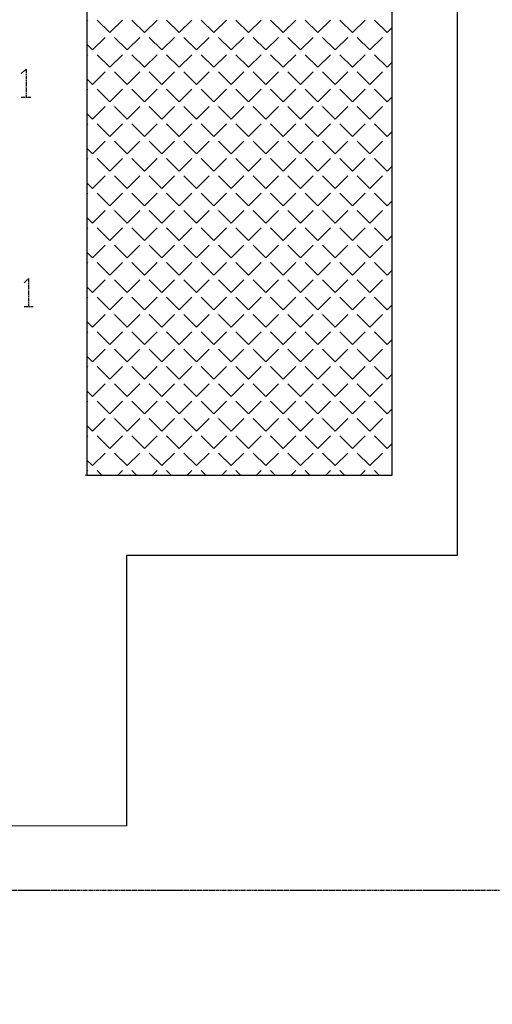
# Model space of a CAD drawing. Header units: millimetres. Extents: x -523 to 1404227, y -783705 to 1038705.
# Tile 473 of 508: x 910730 to 913423, y 215827 to 221442. Entities that reach past the tile are written whole.
import ezdxf

# ---------------------------------------------------------------- set-up
doc = ezdxf.new("R2010")
doc.units = ezdxf.units.MM
doc.linetypes.add('ACAD_ISO08W100', pattern=[36, 24, -3, 6, -3])
doc.layers.add('!!ELEKTRYKA', color=7, linetype='Continuous')

msp = doc.modelspace()

# ---------------------------------------------------------------- linework, layer by layer
at = {"layer": '!!ELEKTRYKA', "color": 252}
for p, q in [((913221.99, 225275.06), (913221.99, 218385.47)), ((911112.7, 222685.06), (911112.7, 218845.06)), ((912852.7, 218845.06), (912852.7, 222685.06)), ((911112.7, 218845.06), (912852.7, 218845.06)), ((913221.99, 218385.47), (911338.25, 218385.47)), ((911338.25, 218385.47), (911338.25, 216845.06))]:
    msp.add_line(p, q, dxfattribs=at)
at = {"layer": '!!ELEKTRYKA', "color": 252, "lineweight": 20}
for p, q in [((912852.7, 222545.06), (912852.7, 218845.06)), ((912852.7, 218845.06), (911102.7, 218845.06)), ((910587.7, 216845.06), (911338.25, 216845.06))]:
    msp.add_line(p, q, dxfattribs=at)
at = {"layer": '!!ELEKTRYKA', "color": 252, "linetype": 'Continuous', "lineweight": 20}
for p, q in [((911112.7, 221434.58), (911117.99, 221439.87)), ((911243.71, 221368.03), (911171.87, 221439.87)), ((911243.71, 221368.03), (911315.55, 221439.87)), ((911441.28, 221368.03), (911369.43, 221439.87)), ((911441.28, 221368.03), (911513.12, 221439.87)), ((911638.84, 221368.03), (911567, 221439.87)), ((911638.84, 221368.03), (911710.68, 221439.87)), ((911836.41, 221368.03), (911764.57, 221439.87)), ((911836.41, 221368.03), (911908.25, 221439.87)), ((912033.97, 221368.03), (911962.13, 221439.87)), ((912033.97, 221368.03), (912105.82, 221439.87)), ((912231.54, 221368.03), (912159.7, 221439.87)), ((912231.54, 221368.03), (912303.38, 221439.87)), ((912429.11, 221368.03), (912357.26, 221439.87)), ((912429.11, 221368.03), (912500.95, 221439.87)), ((912626.67, 221368.03), (912554.83, 221439.87)), ((912626.67, 221368.03), (912698.51, 221439.87)), ((912824.24, 221368.03), (912752.39, 221439.87)), ((912824.24, 221368.03), (912852.7, 221396.49)), ((911144.93, 221269.25), (911112.7, 221301.48)), ((911144.93, 221269.25), (911216.77, 221341.09)), ((911342.49, 221269.25), (911270.65, 221341.09)), ((911342.49, 221269.25), (911414.34, 221341.09)), ((911540.06, 221269.25), (911468.22, 221341.09)), ((911540.06, 221269.25), (911611.9, 221341.09)), ((911737.63, 221269.25), (911665.78, 221341.09)), ((911737.63, 221269.25), (911809.47, 221341.09)), ((911935.19, 221269.25), (911863.35, 221341.09)), ((911935.19, 221269.25), (912007.03, 221341.09)), ((912132.76, 221269.25), (912060.91, 221341.09)), ((912132.76, 221269.25), (912204.6, 221341.09)), ((912330.32, 221269.25), (912258.48, 221341.09)), ((912330.32, 221269.25), (912402.16, 221341.09)), ((912527.89, 221269.25), (912456.05, 221341.09)), ((912527.89, 221269.25), (912599.73, 221341.09)), ((912725.45, 221269.25), (912653.61, 221341.09)), ((912725.45, 221269.25), (912797.3, 221341.09)), ((912852.7, 221339.57), (912851.18, 221341.09)), ((911112.7, 221237.01), (911117.99, 221242.3)), ((911243.71, 221170.46), (911171.87, 221242.3)), ((911243.71, 221170.46), (911315.55, 221242.3)), ((911441.28, 221170.46), (911369.43, 221242.3)), ((911441.28, 221170.46), (911513.12, 221242.3)), ((911638.84, 221170.46), (911567, 221242.3)), ((911638.84, 221170.46), (911710.68, 221242.3)), ((911836.41, 221170.46), (911764.57, 221242.3)), ((911836.41, 221170.46), (911908.25, 221242.3)), ((912033.97, 221170.46), (911962.13, 221242.3)), ((912033.97, 221170.46), (912105.82, 221242.3)), ((912231.54, 221170.46), (912159.7, 221242.3)), ((912231.54, 221170.46), (912303.38, 221242.3)), ((912429.11, 221170.46), (912357.26, 221242.3)), ((912429.11, 221170.46), (912500.95, 221242.3)), ((912626.67, 221170.46), (912554.83, 221242.3)), ((912626.67, 221170.46), (912698.51, 221242.3)), ((912824.24, 221170.46), (912752.39, 221242.3)), ((912824.24, 221170.46), (912852.7, 221198.92)), ((911144.93, 221071.68), (911216.77, 221143.52)), ((911342.49, 221071.68), (911270.65, 221143.52)), ((911342.49, 221071.68), (911414.34, 221143.52)), ((911540.06, 221071.68), (911468.22, 221143.52)), ((911540.06, 221071.68), (911611.9, 221143.52)), ((911737.63, 221071.68), (911665.78, 221143.52)), ((911737.63, 221071.68), (911809.47, 221143.52)), ((911935.19, 221071.68), (911863.35, 221143.52)), ((911935.19, 221071.68), (912007.03, 221143.52)), ((912132.76, 221071.68), (912060.91, 221143.52)), ((912132.76, 221071.68), (912204.6, 221143.52)), ((912330.32, 221071.68), (912258.48, 221143.52)), ((912330.32, 221071.68), (912402.16, 221143.52)), ((912527.89, 221071.68), (912456.05, 221143.52)), ((912527.89, 221071.68), (912599.73, 221143.52)), ((912725.45, 221071.68), (912653.61, 221143.52)), ((912725.45, 221071.68), (912797.3, 221143.52)), ((912852.7, 221142), (912851.18, 221143.52)), ((911144.93, 221071.68), (911112.7, 221103.91)), ((911112.7, 221039.45), (911117.99, 221044.74)), ((911243.71, 220972.9), (911171.87, 221044.74)), ((911243.71, 220972.9), (911315.55, 221044.74)), ((911441.28, 220972.9), (911369.43, 221044.74)), ((911441.28, 220972.9), (911513.12, 221044.74)), ((911638.84, 220972.9), (911567, 221044.74)), ((911638.84, 220972.9), (911710.68, 221044.74)), ((911836.41, 220972.9), (911764.57, 221044.74)), ((911836.41, 220972.9), (911908.25, 221044.74)), ((912033.97, 220972.9), (911962.13, 221044.74)), ((912033.97, 220972.9), (912105.82, 221044.74)), ((912231.54, 220972.9), (912159.7, 221044.74)), ((912231.54, 220972.9), (912303.38, 221044.74)), ((912429.11, 220972.9), (912357.26, 221044.74)), ((912429.11, 220972.9), (912500.95, 221044.74)), ((912626.67, 220972.9), (912554.83, 221044.74)), ((912626.67, 220972.9), (912698.51, 221044.74)), ((912824.24, 220972.9), (912752.39, 221044.74)), ((912824.24, 220972.9), (912852.7, 221001.36)), ((911144.93, 220874.11), (911112.7, 220906.35)), ((911144.93, 220874.11), (911216.77, 220945.96)), ((911342.49, 220874.11), (911270.65, 220945.96)), ((911342.49, 220874.11), (911414.34, 220945.96)), ((911540.06, 220874.11), (911468.22, 220945.96)), ((911540.06, 220874.11), (911611.9, 220945.96)), ((911737.63, 220874.11), (911665.78, 220945.96)), ((911737.63, 220874.11), (911809.47, 220945.96)), ((911935.19, 220874.11), (911863.35, 220945.96)), ((911935.19, 220874.11), (912007.03, 220945.96)), ((912132.76, 220874.11), (912060.91, 220945.96)), ((912132.76, 220874.11), (912204.6, 220945.96)), ((912330.32, 220874.11), (912258.48, 220945.96)), ((912330.32, 220874.11), (912402.16, 220945.96)), ((912527.89, 220874.11), (912456.05, 220945.96)), ((912527.89, 220874.11), (912599.73, 220945.96)), ((912725.45, 220874.11), (912653.61, 220945.96)), ((912725.45, 220874.11), (912797.3, 220945.96)), ((912852.7, 220944.44), (912851.18, 220945.96)), ((911112.7, 220841.88), (911117.99, 220847.17)), ((911243.71, 220775.33), (911171.87, 220847.17)), ((911243.71, 220775.33), (911315.55, 220847.17)), ((911441.28, 220775.33), (911369.43, 220847.17)), ((911441.28, 220775.33), (911513.12, 220847.17)), ((911638.84, 220775.33), (911567, 220847.17)), ((911638.84, 220775.33), (911710.68, 220847.17)), ((911836.41, 220775.33), (911764.57, 220847.17)), ((911836.41, 220775.33), (911908.25, 220847.17)), ((912033.97, 220775.33), (911962.13, 220847.17)), ((912033.97, 220775.33), (912105.82, 220847.17)), ((912231.54, 220775.33), (912159.7, 220847.17)), ((912231.54, 220775.33), (912303.38, 220847.17)), ((912429.11, 220775.33), (912357.26, 220847.17)), ((912429.11, 220775.33), (912500.95, 220847.17)), ((912626.67, 220775.33), (912554.83, 220847.17)), ((912626.67, 220775.33), (912698.51, 220847.17)), ((912824.24, 220775.33), (912752.39, 220847.17)), ((912824.24, 220775.33), (912852.7, 220803.79)), ((911144.93, 220676.55), (911216.77, 220748.39)), ((911342.49, 220676.55), (911270.65, 220748.39)), ((911342.49, 220676.55), (911414.34, 220748.39)), ((911540.06, 220676.55), (911468.22, 220748.39)), ((911540.06, 220676.55), (911611.9, 220748.39)), ((911737.63, 220676.55), (911665.78, 220748.39)), ((911737.63, 220676.55), (911809.47, 220748.39)), ((911935.19, 220676.55), (911863.35, 220748.39)), ((911935.19, 220676.55), (912007.03, 220748.39)), ((912132.76, 220676.55), (912060.91, 220748.39)), ((912132.76, 220676.55), (912204.6, 220748.39)), ((912330.32, 220676.55), (912258.48, 220748.39)), ((912330.32, 220676.55), (912402.16, 220748.39)), ((912527.89, 220676.55), (912456.05, 220748.39)), ((912527.89, 220676.55), (912599.73, 220748.39)), ((912725.45, 220676.55), (912653.61, 220748.39)), ((912725.45, 220676.55), (912797.3, 220748.39)), ((912852.7, 220746.87), (912851.18, 220748.39)), ((911144.93, 220676.55), (911112.7, 220708.78)), ((911112.7, 220644.32), (911117.99, 220649.61)), ((911243.71, 220577.77), (911171.87, 220649.61)), ((911243.71, 220577.77), (911315.55, 220649.61)), ((911441.28, 220577.77), (911369.43, 220649.61)), ((911441.28, 220577.77), (911513.12, 220649.61)), ((911638.84, 220577.77), (911567, 220649.61)), ((911638.84, 220577.77), (911710.68, 220649.61)), ((911836.41, 220577.77), (911764.57, 220649.61)), ((911836.41, 220577.77), (911908.25, 220649.61)), ((912033.97, 220577.77), (911962.13, 220649.61)), ((912033.97, 220577.77), (912105.82, 220649.61)), ((912231.54, 220577.77), (912159.7, 220649.61)), ((912231.54, 220577.77), (912303.38, 220649.61)), ((912429.11, 220577.77), (912357.26, 220649.61)), ((912429.11, 220577.77), (912500.95, 220649.61)), ((912626.67, 220577.77), (912554.83, 220649.61)), ((912626.67, 220577.77), (912698.51, 220649.61)), ((912824.24, 220577.77), (912752.39, 220649.61)), ((912824.24, 220577.77), (912852.7, 220606.23)), ((911144.93, 220478.98), (911112.7, 220511.22)), ((911144.93, 220478.98), (911216.77, 220550.82)), ((911342.49, 220478.98), (911270.65, 220550.82)), ((911342.49, 220478.98), (911414.34, 220550.82)), ((911540.06, 220478.98), (911468.22, 220550.82)), ((911540.06, 220478.98), (911611.9, 220550.82)), ((911737.63, 220478.98), (911665.78, 220550.82)), ((911737.63, 220478.98), (911809.47, 220550.82)), ((911935.19, 220478.98), (911863.35, 220550.82)), ((911935.19, 220478.98), (912007.03, 220550.82)), ((912132.76, 220478.98), (912060.91, 220550.82)), ((912132.76, 220478.98), (912204.6, 220550.82)), ((912330.32, 220478.98), (912258.48, 220550.82)), ((912330.32, 220478.98), (912402.16, 220550.82)), ((912527.89, 220478.98), (912456.05, 220550.82)), ((912527.89, 220478.98), (912599.73, 220550.82)), ((912725.45, 220478.98), (912653.61, 220550.82)), ((912725.45, 220478.98), (912797.3, 220550.82)), ((912852.7, 220549.31), (912851.18, 220550.82)), ((911112.7, 220446.75), (911117.99, 220452.04)), ((911243.71, 220380.2), (911171.87, 220452.04)), ((911243.71, 220380.2), (911315.55, 220452.04)), ((911441.28, 220380.2), (911369.43, 220452.04)), ((911441.28, 220380.2), (911513.12, 220452.04)), ((911638.84, 220380.2), (911567, 220452.04)), ((911638.84, 220380.2), (911710.68, 220452.04)), ((911836.41, 220380.2), (911764.57, 220452.04)), ((911836.41, 220380.2), (911908.25, 220452.04)), ((912033.97, 220380.2), (911962.13, 220452.04)), ((912033.97, 220380.2), (912105.82, 220452.04)), ((912231.54, 220380.2), (912159.7, 220452.04)), ((912231.54, 220380.2), (912303.38, 220452.04)), ((912429.11, 220380.2), (912357.26, 220452.04)), ((912429.11, 220380.2), (912500.95, 220452.04)), ((912626.67, 220380.2), (912554.83, 220452.04)), ((912626.67, 220380.2), (912698.51, 220452.04)), ((912824.24, 220380.2), (912752.39, 220452.04)), ((912824.24, 220380.2), (912852.7, 220408.66)), ((911144.93, 220281.42), (911216.77, 220353.26)), ((911342.49, 220281.42), (911270.65, 220353.26)), ((911342.49, 220281.42), (911414.34, 220353.26)), ((911540.06, 220281.42), (911468.22, 220353.26)), ((911540.06, 220281.42), (911611.9, 220353.26)), ((911737.63, 220281.42), (911665.78, 220353.26)), ((911737.63, 220281.42), (911809.47, 220353.26)), ((911935.19, 220281.42), (911863.35, 220353.26)), ((911935.19, 220281.42), (912007.03, 220353.26)), ((912132.76, 220281.42), (912060.91, 220353.26)), ((912132.76, 220281.42), (912204.6, 220353.26)), ((912330.32, 220281.42), (912258.48, 220353.26)), ((912330.32, 220281.42), (912402.16, 220353.26)), ((912527.89, 220281.42), (912456.05, 220353.26)), ((912527.89, 220281.42), (912599.73, 220353.26)), ((912725.45, 220281.42), (912653.61, 220353.26)), ((912725.45, 220281.42), (912797.3, 220353.26)), ((912852.7, 220351.74), (912851.18, 220353.26)), ((911144.93, 220281.42), (911112.7, 220313.65)), ((911112.7, 220249.18), (911117.99, 220254.48)), ((911243.71, 220182.63), (911171.87, 220254.48)), ((911243.71, 220182.63), (911315.55, 220254.48)), ((911441.28, 220182.63), (911369.43, 220254.48)), ((911441.28, 220182.63), (911513.12, 220254.48)), ((911638.84, 220182.63), (911567, 220254.48)), ((911638.84, 220182.63), (911710.68, 220254.48)), ((911836.41, 220182.63), (911764.57, 220254.48)), ((911836.41, 220182.63), (911908.25, 220254.48)), ((912033.97, 220182.63), (911962.13, 220254.48)), ((912033.97, 220182.63), (912105.82, 220254.48)), ((912231.54, 220182.63), (912159.7, 220254.48)), ((912231.54, 220182.63), (912303.38, 220254.48)), ((912429.11, 220182.63), (912357.26, 220254.48)), ((912429.11, 220182.63), (912500.95, 220254.48)), ((912626.67, 220182.63), (912554.83, 220254.48)), ((912626.67, 220182.63), (912698.51, 220254.48)), ((912824.24, 220182.63), (912752.39, 220254.48)), ((912824.24, 220182.63), (912852.7, 220211.09)), ((911144.93, 220083.85), (911112.7, 220116.08)), ((911144.93, 220083.85), (911216.77, 220155.69)), ((911342.49, 220083.85), (911270.65, 220155.69)), ((911342.49, 220083.85), (911414.34, 220155.69)), ((911540.06, 220083.85), (911468.22, 220155.69)), ((911540.06, 220083.85), (911611.9, 220155.69)), ((911737.63, 220083.85), (911665.78, 220155.69)), ((911737.63, 220083.85), (911809.47, 220155.69)), ((911935.19, 220083.85), (911863.35, 220155.69)), ((911935.19, 220083.85), (912007.03, 220155.69)), ((912132.76, 220083.85), (912060.91, 220155.69)), ((912132.76, 220083.85), (912204.6, 220155.69)), ((912330.32, 220083.85), (912258.48, 220155.69)), ((912330.32, 220083.85), (912402.16, 220155.69)), ((912527.89, 220083.85), (912456.05, 220155.69)), ((912527.89, 220083.85), (912599.73, 220155.69)), ((912725.45, 220083.85), (912653.61, 220155.69)), ((912725.45, 220083.85), (912797.3, 220155.69)), ((912852.7, 220154.17), (912851.18, 220155.69)), ((911112.7, 220051.62), (911117.99, 220056.91)), ((911243.71, 219985.07), (911171.87, 220056.91)), ((911243.71, 219985.07), (911315.55, 220056.91)), ((911441.28, 219985.07), (911369.43, 220056.91)), ((911441.28, 219985.07), (911513.12, 220056.91)), ((911638.84, 219985.07), (911567, 220056.91)), ((911638.84, 219985.07), (911710.68, 220056.91)), ((911836.41, 219985.07), (911764.57, 220056.91)), ((911836.41, 219985.07), (911908.25, 220056.91)), ((912033.97, 219985.07), (911962.13, 220056.91)), ((912033.97, 219985.07), (912105.82, 220056.91)), ((912231.54, 219985.07), (912159.7, 220056.91)), ((912231.54, 219985.07), (912303.38, 220056.91)), ((912429.11, 219985.07), (912357.26, 220056.91)), ((912429.11, 219985.07), (912500.95, 220056.91)), ((912626.67, 219985.07), (912554.83, 220056.91)), ((912626.67, 219985.07), (912698.51, 220056.91)), ((912824.24, 219985.07), (912752.39, 220056.91)), ((912824.24, 219985.07), (912852.7, 220013.53)), ((911144.93, 219886.29), (911216.77, 219958.13)), ((911342.49, 219886.29), (911270.65, 219958.13)), ((911342.49, 219886.29), (911414.34, 219958.13)), ((911540.06, 219886.29), (911468.22, 219958.13)), ((911540.06, 219886.29), (911611.9, 219958.13)), ((911737.63, 219886.29), (911665.78, 219958.13)), ((911737.63, 219886.29), (911809.47, 219958.13)), ((911935.19, 219886.29), (911863.35, 219958.13)), ((911935.19, 219886.29), (912007.03, 219958.13)), ((912132.76, 219886.29), (912060.91, 219958.13)), ((912132.76, 219886.29), (912204.6, 219958.13)), ((912330.32, 219886.29), (912258.48, 219958.13)), ((912330.32, 219886.29), (912402.16, 219958.13)), ((912527.89, 219886.29), (912456.05, 219958.13)), ((912527.89, 219886.29), (912599.73, 219958.13)), ((912725.45, 219886.29), (912653.61, 219958.13)), ((912725.45, 219886.29), (912797.3, 219958.13)), ((912852.7, 219956.61), (912851.18, 219958.13)), ((911144.93, 219886.29), (911112.7, 219918.52)), ((911112.7, 219854.05), (911117.99, 219859.34)), ((911243.71, 219787.5), (911171.87, 219859.34)), ((911243.71, 219787.5), (911315.55, 219859.34)), ((911441.28, 219787.5), (911369.43, 219859.34)), ((911441.28, 219787.5), (911513.12, 219859.34)), ((911638.84, 219787.5), (911567, 219859.34)), ((911638.84, 219787.5), (911710.68, 219859.34)), ((911836.41, 219787.5), (911764.57, 219859.34)), ((911836.41, 219787.5), (911908.25, 219859.34)), ((912033.97, 219787.5), (911962.13, 219859.34)), ((912033.97, 219787.5), (912105.82, 219859.34)), ((912231.54, 219787.5), (912159.7, 219859.34)), ((912231.54, 219787.5), (912303.38, 219859.34)), ((912429.11, 219787.5), (912357.26, 219859.34)), ((912429.11, 219787.5), (912500.95, 219859.34)), ((912626.67, 219787.5), (912554.83, 219859.34)), ((912626.67, 219787.5), (912698.51, 219859.34)), ((912824.24, 219787.5), (912752.39, 219859.34)), ((912824.24, 219787.5), (912852.7, 219815.96)), ((911144.93, 219688.72), (911112.7, 219720.95)), ((911144.93, 219688.72), (911216.77, 219760.56)), ((911342.49, 219688.72), (911270.65, 219760.56)), ((911342.49, 219688.72), (911414.34, 219760.56)), ((911540.06, 219688.72), (911468.22, 219760.56)), ((911540.06, 219688.72), (911611.9, 219760.56)), ((911737.63, 219688.72), (911665.78, 219760.56)), ((911737.63, 219688.72), (911809.47, 219760.56)), ((911935.19, 219688.72), (911863.35, 219760.56)), ((911935.19, 219688.72), (912007.03, 219760.56)), ((912132.76, 219688.72), (912060.91, 219760.56)), ((912132.76, 219688.72), (912204.6, 219760.56)), ((912330.32, 219688.72), (912258.48, 219760.56)), ((912330.32, 219688.72), (912402.16, 219760.56)), ((912527.89, 219688.72), (912456.05, 219760.56)), ((912527.89, 219688.72), (912599.73, 219760.56)), ((912725.45, 219688.72), (912653.61, 219760.56)), ((912725.45, 219688.72), (912797.3, 219760.56)), ((912852.7, 219759.04), (912851.18, 219760.56)), ((911112.7, 219656.49), (911117.99, 219661.78)), ((911243.71, 219589.94), (911171.87, 219661.78)), ((911243.71, 219589.94), (911315.55, 219661.78)), ((911441.28, 219589.94), (911369.43, 219661.78)), ((911441.28, 219589.94), (911513.12, 219661.78)), ((911638.84, 219589.94), (911567, 219661.78)), ((911638.84, 219589.94), (911710.68, 219661.78)), ((911836.41, 219589.94), (911764.57, 219661.78)), ((911836.41, 219589.94), (911908.25, 219661.78)), ((912033.97, 219589.94), (911962.13, 219661.78)), ((912033.97, 219589.94), (912105.82, 219661.78)), ((912231.54, 219589.94), (912159.7, 219661.78)), ((912231.54, 219589.94), (912303.38, 219661.78)), ((912429.11, 219589.94), (912357.26, 219661.78)), ((912429.11, 219589.94), (912500.95, 219661.78)), ((912626.67, 219589.94), (912554.83, 219661.78)), ((912626.67, 219589.94), (912698.51, 219661.78)), ((912824.24, 219589.94), (912752.39, 219661.78)), ((912824.24, 219589.94), (912852.7, 219618.4)), ((911144.93, 219491.15), (911216.77, 219563)), ((911342.49, 219491.15), (911270.65, 219563)), ((911342.49, 219491.15), (911414.34, 219563)), ((911540.06, 219491.15), (911468.22, 219563)), ((911540.06, 219491.15), (911611.9, 219563)), ((911737.63, 219491.15), (911665.78, 219563)), ((911737.63, 219491.15), (911809.47, 219563)), ((911935.19, 219491.15), (911863.35, 219563)), ((911935.19, 219491.15), (912007.03, 219563)), ((912132.76, 219491.15), (912060.91, 219563)), ((912132.76, 219491.15), (912204.6, 219563)), ((912330.32, 219491.15), (912258.48, 219563)), ((912330.32, 219491.15), (912402.16, 219563)), ((912527.89, 219491.15), (912456.05, 219563)), ((912527.89, 219491.15), (912599.73, 219563)), ((912725.45, 219491.15), (912653.61, 219563)), ((912725.45, 219491.15), (912797.3, 219563)), ((912852.7, 219561.48), (912851.18, 219563)), ((911144.93, 219491.15), (911112.7, 219523.39)), ((911112.7, 219458.92), (911117.99, 219464.21)), ((911243.71, 219392.37), (911171.87, 219464.21)), ((911243.71, 219392.37), (911315.55, 219464.21)), ((911441.28, 219392.37), (911369.43, 219464.21)), ((911441.28, 219392.37), (911513.12, 219464.21)), ((911638.84, 219392.37), (911567, 219464.21)), ((911638.84, 219392.37), (911710.68, 219464.21)), ((911836.41, 219392.37), (911764.57, 219464.21)), ((911836.41, 219392.37), (911908.25, 219464.21)), ((912033.97, 219392.37), (911962.13, 219464.21)), ((912033.97, 219392.37), (912105.82, 219464.21)), ((912231.54, 219392.37), (912159.7, 219464.21)), ((912231.54, 219392.37), (912303.38, 219464.21)), ((912429.11, 219392.37), (912357.26, 219464.21)), ((912429.11, 219392.37), (912500.95, 219464.21)), ((912626.67, 219392.37), (912554.83, 219464.21)), ((912626.67, 219392.37), (912698.51, 219464.21)), ((912824.24, 219392.37), (912752.39, 219464.21)), ((912824.24, 219392.37), (912852.7, 219420.83)), ((911144.93, 219293.59), (911216.77, 219365.43)), ((911342.49, 219293.59), (911270.65, 219365.43)), ((911342.49, 219293.59), (911414.34, 219365.43)), ((911540.06, 219293.59), (911468.22, 219365.43)), ((911540.06, 219293.59), (911611.9, 219365.43)), ((911737.63, 219293.59), (911665.78, 219365.43)), ((911737.63, 219293.59), (911809.47, 219365.43)), ((911935.19, 219293.59), (911863.35, 219365.43)), ((911935.19, 219293.59), (912007.03, 219365.43)), ((912132.76, 219293.59), (912060.91, 219365.43)), ((912132.76, 219293.59), (912204.6, 219365.43)), ((912330.32, 219293.59), (912258.48, 219365.43)), ((912330.32, 219293.59), (912402.16, 219365.43)), ((912527.89, 219293.59), (912456.05, 219365.43)), ((912527.89, 219293.59), (912599.73, 219365.43)), ((912725.45, 219293.59), (912653.61, 219365.43)), ((912725.45, 219293.59), (912797.3, 219365.43)), ((912852.7, 219363.91), (912851.18, 219365.43)), ((911144.93, 219293.59), (911112.7, 219325.82)), ((911112.7, 219261.36), (911117.99, 219266.65)), ((911243.71, 219194.81), (911171.87, 219266.65)), ((911243.71, 219194.81), (911315.55, 219266.65)), ((911441.28, 219194.81), (911369.43, 219266.65)), ((911441.28, 219194.81), (911513.12, 219266.65)), ((911638.84, 219194.81), (911567, 219266.65)), ((911638.84, 219194.81), (911710.68, 219266.65)), ((911836.41, 219194.81), (911764.57, 219266.65)), ((911836.41, 219194.81), (911908.25, 219266.65)), ((912033.97, 219194.81), (911962.13, 219266.65)), ((912033.97, 219194.81), (912105.82, 219266.65)), ((912231.54, 219194.81), (912159.7, 219266.65)), ((912231.54, 219194.81), (912303.38, 219266.65)), ((912429.11, 219194.81), (912357.26, 219266.65)), ((912429.11, 219194.81), (912500.95, 219266.65)), ((912626.67, 219194.81), (912554.83, 219266.65)), ((912626.67, 219194.81), (912698.51, 219266.65)), ((912824.24, 219194.81), (912752.39, 219266.65)), ((912824.24, 219194.81), (912852.7, 219223.27)), ((911144.93, 219096.02), (911216.77, 219167.87)), ((911342.49, 219096.02), (911270.65, 219167.87)), ((911342.49, 219096.02), (911414.34, 219167.87)), ((911540.06, 219096.02), (911468.22, 219167.87)), ((911540.06, 219096.02), (911611.9, 219167.87)), ((911737.63, 219096.02), (911665.78, 219167.87)), ((911737.63, 219096.02), (911809.47, 219167.87)), ((911935.19, 219096.02), (911863.35, 219167.87)), ((911935.19, 219096.02), (912007.03, 219167.87)), ((912132.76, 219096.02), (912060.91, 219167.87)), ((912132.76, 219096.02), (912204.6, 219167.87)), ((912330.32, 219096.02), (912258.48, 219167.87)), ((912330.32, 219096.02), (912402.16, 219167.87)), ((912527.89, 219096.02), (912456.05, 219167.87)), ((912527.89, 219096.02), (912599.73, 219167.87)), ((912725.45, 219096.02), (912653.61, 219167.87)), ((912725.45, 219096.02), (912797.3, 219167.87)), ((912852.7, 219166.35), (912851.18, 219167.87)), ((911144.93, 219096.02), (911112.7, 219128.26)), ((911112.7, 219063.79), (911117.99, 219069.08)), ((911243.71, 218997.24), (911171.87, 219069.08)), ((911243.71, 218997.24), (911315.55, 219069.08)), ((911441.28, 218997.24), (911369.43, 219069.08)), ((911441.28, 218997.24), (911513.12, 219069.08)), ((911638.84, 218997.24), (911567, 219069.08)), ((911638.84, 218997.24), (911710.68, 219069.08)), ((911836.41, 218997.24), (911764.57, 219069.08)), ((911836.41, 218997.24), (911908.25, 219069.08)), ((912033.97, 218997.24), (911962.13, 219069.08)), ((912033.97, 218997.24), (912105.82, 219069.08)), ((912231.54, 218997.24), (912159.7, 219069.08)), ((912231.54, 218997.24), (912303.38, 219069.08)), ((912429.11, 218997.24), (912357.26, 219069.08)), ((912429.11, 218997.24), (912500.95, 219069.08)), ((912626.67, 218997.24), (912554.83, 219069.08)), ((912626.67, 218997.24), (912698.51, 219069.08)), ((912824.24, 218997.24), (912752.39, 219069.08)), ((912824.24, 218997.24), (912852.7, 219025.7)), ((911144.93, 218898.46), (911216.77, 218970.3)), ((911342.49, 218898.46), (911270.65, 218970.3)), ((911342.49, 218898.46), (911414.34, 218970.3)), ((911540.06, 218898.46), (911468.22, 218970.3)), ((911540.06, 218898.46), (911611.9, 218970.3)), ((911737.63, 218898.46), (911665.78, 218970.3)), ((911737.63, 218898.46), (911809.47, 218970.3)), ((911935.19, 218898.46), (911863.35, 218970.3)), ((911935.19, 218898.46), (912007.03, 218970.3)), ((912132.76, 218898.46), (912060.91, 218970.3)), ((912132.76, 218898.46), (912204.6, 218970.3)), ((912330.32, 218898.46), (912258.48, 218970.3)), ((912330.32, 218898.46), (912402.16, 218970.3)), ((912527.89, 218898.46), (912456.05, 218970.3)), ((912527.89, 218898.46), (912599.73, 218970.3)), ((912725.45, 218898.46), (912653.61, 218970.3)), ((912725.45, 218898.46), (912797.3, 218970.3)), ((912852.7, 218968.78), (912851.18, 218970.3)), ((911144.93, 218898.46), (911112.7, 218930.69)), ((911112.7, 218866.23), (911117.99, 218871.52)), ((911198.33, 218845.06), (911171.87, 218871.52)), ((911289.09, 218845.06), (911315.55, 218871.52)), ((911395.9, 218845.06), (911369.43, 218871.52)), ((911486.66, 218845.06), (911513.12, 218871.52)), ((911593.46, 218845.06), (911567, 218871.52)), ((911684.22, 218845.06), (911710.68, 218871.52)), ((911791.03, 218845.06), (911764.57, 218871.52)), ((911881.79, 218845.06), (911908.25, 218871.52)), ((911988.59, 218845.06), (911962.13, 218871.52)), ((912079.35, 218845.06), (912105.82, 218871.52)), ((912186.16, 218845.06), (912159.7, 218871.52)), ((912276.92, 218845.06), (912303.38, 218871.52)), ((912383.72, 218845.06), (912357.26, 218871.52)), ((912474.49, 218845.06), (912500.95, 218871.52)), ((912581.29, 218845.06), (912554.83, 218871.52)), ((912672.05, 218845.06), (912698.51, 218871.52)), ((912778.86, 218845.06), (912752.39, 218871.52))]:
    msp.add_line(p, q, dxfattribs=at)
at = {"layer": '!!ELEKTRYKA', "color": 5, "linetype": 'ACAD_ISO08W100', "lineweight": -3}
for points in [[(910737.65, 221134.65), (910767.34, 221160.06), (910767.34, 220999.21)], [(910737.65, 220999.21), (910792.87, 220999.21)], [(910754.9, 219940.8), (910780.43, 219966.21), (910780.43, 219805.32)], [(910754.9, 219805.32), (910805.95, 219805.32)]]:
    msp.add_lwpolyline(points, dxfattribs=at)
at = {"layer": '!!ELEKTRYKA', "color": 7, "linetype": 'ACAD_ISO08W100', "lineweight": -3}
msp.add_lwpolyline([(909865.52, 207710.98), (909865.52, 216478.47), (920935.88, 216478.47)], dxfattribs=at)

doc.saveas('drawing.dxf')
